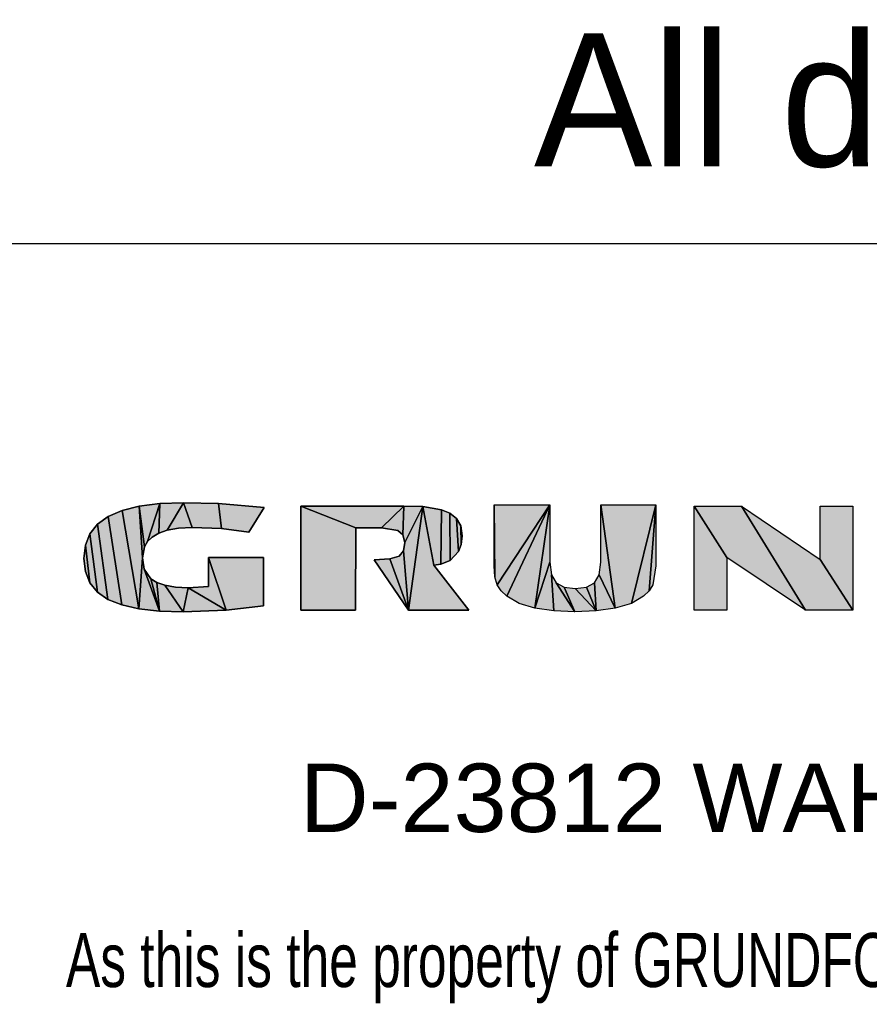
# Model space of a CAD drawing. Extents: x -132501 to 411300, y -42818 to 427495.
# Tile 301 of 330: x 251502 to 251725, y 241616 to 241876. Entities that reach past the tile are written whole.
import ezdxf
from ezdxf.enums import TextEntityAlignment as Align

# ---------------------------------------------------------------- set-up
doc = ezdxf.new("R2010")
doc.units = 0
doc.header["$LTSCALE"] = 50
doc.layers.get('0').update_dxf_attribs({"linetype": 'CONTINUOUS'})
doc.layers.add('254', color=7, linetype='CONTINUOUS')
doc.layers.add('Default', color=7, linetype='CONTINUOUS')
doc.styles.add('SEACAD_Arial', font='ARIAL.TTF')
doc.styles.add('SEACAD_Solid_Edge_ANSI', font='txt')

msp = doc.modelspace()

# ---------------------------------------------------------------- hatches: boundary and pattern name
at = {"linetype": 'Continuous'}
for points in [[(251538.5527, 241748.3063), (251538.2888, 241740.4743), (251540.4888, 241741.2663), (251544.8008, 241748.4823)], [(251540.4888, 241741.2663), (251543.4807, 241741.7943), (251547.0887, 241741.9703), (251544.8008, 241748.4823)], [(251544.8008, 241748.4823), (251547.0887, 241741.9703), (251554.7448, 241741.7063), (251553.9528, 241748.3063)], [(251524.9128, 241744.8743), (251528.5208, 241721.5543), (251533.0088, 241720.4983), (251528.6087, 241746.4583)], [(251528.6087, 241746.4583), (251533.0088, 241720.4983), (251533.9767, 241733.9623), (251533.0967, 241747.6023)], [(251538.5527, 241748.3063), (251533.0967, 241747.6023), (251534.5047, 241736.8663), (251535.2967, 241738.2742)], [(251533.0967, 241747.6023), (251533.9767, 241733.9623), (251534.5047, 241736.8663)], [(251538.5527, 241748.3063), (251535.2967, 241738.2742), (251536.5287, 241739.4183), (251538.2888, 241740.4743)], [(251553.9528, 241748.3063), (251554.7448, 241741.7063), (251561.9607, 241740.7383), (251566.0087, 241747.2503)], [(251602.7928, 241747.6023), (251575.6887, 241747.6023), (251590.2088, 241741.8823), (251596.8967, 241741.8823)], [(251575.6887, 241747.6023), (251575.6887, 241720.1463), (251590.1207, 241720.1463), (251590.2088, 241741.8823)], [(251602.7928, 241747.6023), (251596.8967, 241741.8823), (251601.2088, 241741.1783), (251602.5287, 241740.0343)], [(251602.7928, 241747.6023), (251602.5287, 241740.0343), (251603.0568, 241738.0103), (251607.8087, 241747.5143)], [(251604.0248, 241720.1463), (251607.8087, 241747.5143), (251603.0568, 241738.0103), (251602.7047, 241735.8103)], [(251604.0248, 241720.1463), (251619.9527, 241720.1463), (251610.7128, 241732.0263), (251607.8087, 241747.5143)], [(251612.7368, 241746.6343), (251607.8087, 241747.5143), (251610.7128, 241732.0263), (251612.5608, 241732.2903)], [(251612.7368, 241746.6343), (251612.5608, 241732.2903), (251615.0248, 241733.2583), (251614.9367, 241745.7543)], [(251641.2487, 241747.9543), (251626.6407, 241747.9543), (251626.8168, 241728.9463), (251627.4327, 241726.8343)], [(251626.6407, 241731.8503), (251626.8168, 241728.9463), (251626.6407, 241747.9543)], [(251629.9848, 241723.8423), (251641.2487, 241747.9543), (251627.4327, 241726.8343), (251628.4887, 241725.2503)], [(251641.2487, 241747.9543), (251629.9848, 241723.8423), (251633.1527, 241721.9063), (251637.2888, 241720.6743)], [(251641.2487, 241732.8183), (251641.2487, 241747.9543), (251637.2888, 241720.6743)], [(251658.4967, 241720.6743), (251654.7127, 241747.9543), (251654.7127, 241732.8183), (251654.2727, 241729.4743)], [(251669.2328, 241747.9543), (251654.7127, 241747.9543), (251658.4967, 241720.6743), (251662.8087, 241721.9063)], [(251669.2328, 241747.9543), (251662.8087, 241721.9063), (251665.9768, 241723.8423), (251667.4727, 241725.2503)], [(251669.2328, 241747.9543), (251667.4727, 241725.2503), (251668.4407, 241726.8343), (251669.2328, 241731.8503)], [(251679.2647, 241720.1463), (251687.8888, 241720.1463), (251687.8888, 241734.0503), (251679.2647, 241747.6023)], [(251679.2647, 241747.6023), (251687.8888, 241734.0503), (251708.6567, 241720.1463), (251691.7607, 241747.6023)], [(251691.7607, 241747.6023), (251708.6567, 241720.1463), (251721.0647, 241720.1463), (251712.5287, 241733.5223)], [(251712.5287, 241733.5223), (251721.0647, 241720.1463), (251721.0647, 241747.6023), (251712.5287, 241747.6023)], [(251522.0967, 241742.8503), (251524.8247, 241722.9623), (251528.5208, 241721.5543), (251524.9128, 241744.8743)], [(251614.9367, 241745.7543), (251615.0248, 241733.2583), (251617.2248, 241735.6343), (251616.6967, 241744.3463)], [(251616.6967, 241744.3463), (251617.2248, 241735.6343), (251617.9287, 241737.4823), (251617.8408, 241742.4103)], [(251520.0727, 241740.2983), (251522.0967, 241724.8983), (251524.8247, 241722.9623), (251522.0967, 241742.8503)], [(251617.8408, 241742.4103), (251617.9287, 241737.4823), (251618.1927, 241739.7703)], [(251518.9287, 241737.3063), (251520.0727, 241727.3623), (251522.0967, 241724.8983), (251520.0727, 241740.2983)], [(251520.0727, 241727.3623), (251518.9287, 241737.3063), (251518.4887, 241733.7863), (251518.9287, 241730.3543)], [(251604.0248, 241720.1463), (251602.7047, 241735.8103), (251601.5607, 241734.4023), (251599.0967, 241733.6983)], [(251533.9767, 241733.9623), (251533.0088, 241720.4983), (251538.4648, 241719.8823), (251534.4168, 241730.9703)], [(251555.9768, 241720.1463), (251551.3128, 241734.0503), (251551.3128, 241726.3943), (251546.0328, 241726.0423)], [(251555.9768, 241720.1463), (251565.8327, 241721.2903), (251565.8327, 241734.0503), (251551.3128, 241734.0503)], [(251594.9607, 241733.4343), (251604.0248, 241720.1463), (251599.0967, 241733.6983)], [(251536.1767, 241728.4183), (251534.4168, 241730.9703), (251538.4648, 241719.8823)], [(251641.2487, 241732.8183), (251637.2888, 241720.6743), (251642.3047, 241719.9703), (251641.6887, 241729.4743)], [(251536.1767, 241728.4183), (251538.4648, 241719.8823), (251537.7607, 241727.4503)], [(251642.3047, 241719.9703), (251647.8488, 241719.7063), (251642.9207, 241727.3623), (251641.6887, 241729.4743)], [(251658.4967, 241720.6743), (251654.2727, 241729.4743), (251653.0407, 241727.3623), (251653.4807, 241719.9703)], [(251544.7127, 241719.7063), (251539.8728, 241726.7463), (251537.7607, 241727.4503), (251538.4648, 241719.8823)], [(251546.0328, 241726.0423), (251542.6887, 241726.2183), (251539.8728, 241726.7463), (251544.7127, 241719.7063)], [(251555.9768, 241720.1463), (251546.0328, 241726.0423), (251544.7127, 241719.7063)], [(251642.9207, 241727.3623), (251647.8488, 241719.7063), (251645.0328, 241726.2183)], [(251647.9367, 241725.8663), (251645.0328, 241726.2183), (251647.8488, 241719.7063), (251653.4807, 241719.9703)], [(251647.9367, 241725.8663), (251653.4807, 241719.9703), (251650.9288, 241726.2183)], [(251653.4807, 241719.9703), (251653.0407, 241727.3623), (251650.9288, 241726.2183)]]:
    msp.add_hatch(color=7, dxfattribs=at).paths.add_polyline_path(points)

# ---------------------------------------------------------------- linework, layer by layer
at = {"color": 7, "linetype": 'Continuous'}
for p, q in [((251544.8008, 241748.4823), (251538.5527, 241748.3063)), ((251553.9528, 241748.3063), (251544.8008, 241748.4823)), ((251528.6087, 241746.4583), (251524.9128, 241744.8743)), ((251533.0967, 241747.6023), (251528.6087, 241746.4583)), ((251538.5527, 241748.3063), (251533.0967, 241747.6023)), ((251566.0087, 241747.2503), (251553.9528, 241748.3063)), ((251561.9607, 241740.7383), (251566.0087, 241747.2503)), ((251602.7928, 241747.6023), (251575.6887, 241747.6023)), ((251575.6887, 241747.6023), (251575.6887, 241720.1463)), ((251607.8087, 241747.5143), (251602.7928, 241747.6023)), ((251612.7368, 241746.6343), (251607.8087, 241747.5143)), ((251614.9367, 241745.7543), (251612.7368, 241746.6343)), ((251626.6407, 241747.9543), (251641.2487, 241747.9543)), ((251626.6407, 241731.8503), (251626.6407, 241747.9543)), ((251641.2487, 241747.9543), (251641.2487, 241732.8183)), ((251654.7127, 241747.9543), (251669.2328, 241747.9543)), ((251654.7127, 241732.8183), (251654.7127, 241747.9543)), ((251669.2328, 241747.9543), (251669.2328, 241731.8503)), ((251679.2647, 241747.6023), (251691.7607, 241747.6023)), ((251679.2647, 241720.1463), (251679.2647, 241747.6023)), ((251691.7607, 241747.6023), (251712.5287, 241733.5223)), ((251712.5287, 241747.6023), (251721.0647, 241747.6023)), ((251712.5287, 241733.5223), (251712.5287, 241747.6023)), ((251721.0647, 241747.6023), (251721.0647, 241720.1463)), ((251524.9128, 241744.8743), (251522.0967, 241742.8503)), ((251616.6967, 241744.3463), (251614.9367, 241745.7543)), ((251617.8408, 241742.4103), (251616.6967, 241744.3463)), ((251522.0967, 241742.8503), (251520.0727, 241740.2983)), ((251538.2888, 241740.4743), (251540.4888, 241741.2663)), ((251540.4888, 241741.2663), (251543.4807, 241741.7943)), ((251543.4807, 241741.7943), (251547.0887, 241741.9703)), ((251547.0887, 241741.9703), (251554.7448, 241741.7063)), ((251554.7448, 241741.7063), (251561.9607, 241740.7383)), ((251590.1207, 241720.1463), (251590.2088, 241741.8823)), ((251590.2088, 241741.8823), (251596.8967, 241741.8823)), ((251596.8967, 241741.8823), (251601.2088, 241741.1783)), ((251601.2088, 241741.1783), (251602.5287, 241740.0343)), ((251618.1927, 241739.7703), (251617.8408, 241742.4103)), ((251520.0727, 241740.2983), (251518.9287, 241737.3063)), ((251534.5047, 241736.8663), (251535.2967, 241738.2742)), ((251535.2967, 241738.2742), (251536.5287, 241739.4183)), ((251536.5287, 241739.4183), (251538.2888, 241740.4743)), ((251602.5287, 241740.0343), (251603.0568, 241738.0103)), ((251617.9287, 241737.4823), (251618.1927, 241739.7703)), ((251518.9287, 241737.3063), (251518.4887, 241733.7863)), ((251533.9767, 241733.9623), (251534.5047, 241736.8663)), ((251602.7047, 241735.8103), (251601.5607, 241734.4023)), ((251603.0568, 241738.0103), (251602.7047, 241735.8103)), ((251615.0248, 241733.2583), (251617.2248, 241735.6343)), ((251617.2248, 241735.6343), (251617.9287, 241737.4823)), ((251518.4887, 241733.7863), (251518.9287, 241730.3543)), ((251534.4168, 241730.9703), (251533.9767, 241733.9623)), ((251565.8327, 241734.0503), (251551.3128, 241734.0503)), ((251551.3128, 241734.0503), (251551.3128, 241726.3943)), ((251565.8327, 241721.2903), (251565.8327, 241734.0503)), ((251599.0967, 241733.6983), (251594.9607, 241733.4343)), ((251594.9607, 241733.4343), (251604.0248, 241720.1463)), ((251601.5607, 241734.4023), (251599.0967, 241733.6983)), ((251612.5608, 241732.2903), (251615.0248, 241733.2583)), ((251687.8888, 241734.0503), (251687.8888, 241720.1463)), ((251708.6567, 241720.1463), (251687.8888, 241734.0503)), ((251518.9287, 241730.3543), (251520.0727, 241727.3623)), ((251536.1767, 241728.4183), (251534.4168, 241730.9703)), ((251610.7128, 241732.0263), (251612.5608, 241732.2903)), ((251619.9527, 241720.1463), (251610.7128, 241732.0263)), ((251626.8168, 241728.9463), (251626.6407, 241731.8503)), ((251641.2487, 241732.8183), (251641.6887, 241729.4743)), ((251654.2727, 241729.4743), (251654.7127, 241732.8183)), ((251669.2328, 241731.8503), (251668.4407, 241726.8343)), ((251537.7607, 241727.4503), (251536.1767, 241728.4183)), ((251627.4327, 241726.8343), (251626.8168, 241728.9463)), ((251641.6887, 241729.4743), (251642.9207, 241727.3623)), ((251653.0407, 241727.3623), (251654.2727, 241729.4743)), ((251520.0727, 241727.3623), (251522.0967, 241724.8983)), ((251539.8728, 241726.7463), (251537.7607, 241727.4503)), ((251542.6887, 241726.2183), (251539.8728, 241726.7463)), ((251546.0328, 241726.0423), (251542.6887, 241726.2183)), ((251551.3128, 241726.3943), (251546.0328, 241726.0423)), ((251628.4887, 241725.2503), (251627.4327, 241726.8343)), ((251629.9848, 241723.8423), (251628.4887, 241725.2503)), ((251642.9207, 241727.3623), (251645.0328, 241726.2183)), ((251645.0328, 241726.2183), (251647.9367, 241725.8663)), ((251647.9367, 241725.8663), (251650.9288, 241726.2183)), ((251650.9288, 241726.2183), (251653.0407, 241727.3623)), ((251667.4727, 241725.2503), (251665.9768, 241723.8423)), ((251668.4407, 241726.8343), (251667.4727, 241725.2503)), ((251522.0967, 241724.8983), (251524.8247, 241722.9623)), ((251524.8247, 241722.9623), (251528.5208, 241721.5543)), ((251633.1527, 241721.9063), (251629.9848, 241723.8423)), ((251665.9768, 241723.8423), (251662.8087, 241721.9063)), ((251528.5208, 241721.5543), (251533.0088, 241720.4983)), ((251533.0088, 241720.4983), (251538.4648, 241719.8823)), ((251544.7127, 241719.7063), (251555.9768, 241720.1463)), ((251555.9768, 241720.1463), (251565.8327, 241721.2903)), ((251575.6887, 241720.1463), (251590.1207, 241720.1463)), ((251604.0248, 241720.1463), (251619.9527, 241720.1463)), ((251637.2888, 241720.6743), (251633.1527, 241721.9063)), ((251642.3047, 241719.9703), (251637.2888, 241720.6743)), ((251647.8488, 241719.7063), (251642.3047, 241719.9703)), ((251653.4807, 241719.9703), (251647.8488, 241719.7063)), ((251658.4967, 241720.6743), (251653.4807, 241719.9703)), ((251662.8087, 241721.9063), (251658.4967, 241720.6743)), ((251687.8888, 241720.1463), (251679.2647, 241720.1463)), ((251721.0647, 241720.1463), (251708.6567, 241720.1463)), ((251538.4648, 241719.8823), (251544.7127, 241719.7063))]:
    msp.add_line(p, q, dxfattribs=at)
at = {"color": 7, "linetype": 'Continuous', "const_width": 0.0035}
for points in [[(251538.5527, 241748.3063), (251538.2888, 241740.4743), (251540.4888, 241741.2663), (251544.8008, 241748.4823), (251538.5527, 241748.3063)], [(251540.4888, 241741.2663), (251543.4807, 241741.7943), (251547.0887, 241741.9703), (251544.8008, 241748.4823), (251540.4888, 241741.2663)], [(251544.8008, 241748.4823), (251547.0887, 241741.9703), (251554.7448, 241741.7063), (251553.9528, 241748.3063), (251544.8008, 241748.4823)], [(251524.9128, 241744.8743), (251528.5208, 241721.5543), (251533.0088, 241720.4983), (251528.6087, 241746.4583), (251524.9128, 241744.8743)], [(251528.6087, 241746.4583), (251533.0088, 241720.4983), (251533.9767, 241733.9623), (251533.0967, 241747.6023), (251528.6087, 241746.4583)], [(251533.0967, 241747.6023), (251533.9767, 241733.9623), (251534.5047, 241736.8663), (251533.0967, 241747.6023)], [(251538.5527, 241748.3063), (251533.0967, 241747.6023), (251534.5047, 241736.8663), (251535.2967, 241738.2742), (251538.5527, 241748.3063)], [(251538.5527, 241748.3063), (251535.2967, 241738.2742), (251536.5287, 241739.4183), (251538.2888, 241740.4743), (251538.5527, 241748.3063)], [(251553.9528, 241748.3063), (251554.7448, 241741.7063), (251561.9607, 241740.7383), (251566.0087, 241747.2503), (251553.9528, 241748.3063)], [(251602.7928, 241747.6023), (251575.6887, 241747.6023), (251590.2088, 241741.8823), (251596.8967, 241741.8823), (251602.7928, 241747.6023)], [(251575.6887, 241747.6023), (251575.6887, 241720.1463), (251590.1207, 241720.1463), (251590.2088, 241741.8823), (251575.6887, 241747.6023)], [(251602.7928, 241747.6023), (251596.8967, 241741.8823), (251601.2088, 241741.1783), (251602.5287, 241740.0343), (251602.7928, 241747.6023)], [(251602.7928, 241747.6023), (251602.5287, 241740.0343), (251603.0568, 241738.0103), (251607.8087, 241747.5143), (251602.7928, 241747.6023)], [(251604.0248, 241720.1463), (251607.8087, 241747.5143), (251603.0568, 241738.0103), (251602.7047, 241735.8103), (251604.0248, 241720.1463)], [(251604.0248, 241720.1463), (251619.9527, 241720.1463), (251610.7128, 241732.0263), (251607.8087, 241747.5143), (251604.0248, 241720.1463)], [(251612.7368, 241746.6343), (251607.8087, 241747.5143), (251610.7128, 241732.0263), (251612.5608, 241732.2903), (251612.7368, 241746.6343)], [(251612.7368, 241746.6343), (251612.5608, 241732.2903), (251615.0248, 241733.2583), (251614.9367, 241745.7543), (251612.7368, 241746.6343)], [(251641.2487, 241747.9543), (251626.6407, 241747.9543), (251626.8168, 241728.9463), (251627.4327, 241726.8343), (251641.2487, 241747.9543)], [(251626.8168, 241728.9463), (251626.6407, 241747.9543), (251626.6407, 241731.8503), (251626.8168, 241728.9463)], [(251641.2487, 241747.9543), (251627.4327, 241726.8343), (251628.4887, 241725.2503), (251629.9848, 241723.8423), (251641.2487, 241747.9543)], [(251641.2487, 241747.9543), (251629.9848, 241723.8423), (251633.1527, 241721.9063), (251637.2888, 241720.6743), (251641.2487, 241747.9543)], [(251641.2487, 241747.9543), (251637.2888, 241720.6743), (251641.2487, 241732.8183), (251641.2487, 241747.9543)], [(251654.7127, 241747.9543), (251654.7127, 241732.8183), (251654.2727, 241729.4743), (251658.4967, 241720.6743), (251654.7127, 241747.9543)], [(251669.2328, 241747.9543), (251654.7127, 241747.9543), (251658.4967, 241720.6743), (251662.8087, 241721.9063), (251669.2328, 241747.9543)], [(251669.2328, 241747.9543), (251662.8087, 241721.9063), (251665.9768, 241723.8423), (251667.4727, 241725.2503), (251669.2328, 241747.9543)], [(251669.2328, 241747.9543), (251667.4727, 241725.2503), (251668.4407, 241726.8343), (251669.2328, 241731.8503), (251669.2328, 241747.9543)], [(251679.2647, 241747.6023), (251687.8888, 241734.0503), (251708.6567, 241720.1463), (251691.7607, 241747.6023), (251679.2647, 241747.6023)], [(251679.2647, 241720.1463), (251687.8888, 241720.1463), (251687.8888, 241734.0503), (251679.2647, 241747.6023), (251679.2647, 241720.1463)], [(251691.7607, 241747.6023), (251708.6567, 241720.1463), (251721.0647, 241720.1463), (251712.5287, 241733.5223), (251691.7607, 241747.6023)], [(251712.5287, 241733.5223), (251721.0647, 241720.1463), (251721.0647, 241747.6023), (251712.5287, 241747.6023), (251712.5287, 241733.5223)], [(251522.0967, 241742.8503), (251524.8247, 241722.9623), (251528.5208, 241721.5543), (251524.9128, 241744.8743), (251522.0967, 241742.8503)], [(251614.9367, 241745.7543), (251615.0248, 241733.2583), (251617.2248, 241735.6343), (251616.6967, 241744.3463), (251614.9367, 241745.7543)], [(251616.6967, 241744.3463), (251617.2248, 241735.6343), (251617.9287, 241737.4823), (251617.8408, 241742.4103), (251616.6967, 241744.3463)], [(251520.0727, 241740.2983), (251522.0967, 241724.8983), (251524.8247, 241722.9623), (251522.0967, 241742.8503), (251520.0727, 241740.2983)], [(251617.8408, 241742.4103), (251617.9287, 241737.4823), (251618.1927, 241739.7703), (251617.8408, 241742.4103)], [(251518.9287, 241737.3063), (251520.0727, 241727.3623), (251522.0967, 241724.8983), (251520.0727, 241740.2983), (251518.9287, 241737.3063)], [(251518.4887, 241733.7863), (251518.9287, 241730.3543), (251520.0727, 241727.3623), (251518.9287, 241737.3063), (251518.4887, 241733.7863)], [(251604.0248, 241720.1463), (251602.7047, 241735.8103), (251601.5607, 241734.4023), (251599.0967, 241733.6983), (251604.0248, 241720.1463)], [(251534.4168, 241730.9703), (251533.9767, 241733.9623), (251533.0088, 241720.4983), (251538.4648, 241719.8823), (251534.4168, 241730.9703)], [(251555.9768, 241720.1463), (251551.3128, 241734.0503), (251551.3128, 241726.3943), (251546.0328, 241726.0423), (251555.9768, 241720.1463)], [(251555.9768, 241720.1463), (251565.8327, 241721.2903), (251565.8327, 241734.0503), (251551.3128, 241734.0503), (251555.9768, 241720.1463)], [(251604.0248, 241720.1463), (251599.0967, 241733.6983), (251594.9607, 241733.4343), (251604.0248, 241720.1463)], [(251534.4168, 241730.9703), (251538.4648, 241719.8823), (251536.1767, 241728.4183), (251534.4168, 241730.9703)], [(251641.2487, 241732.8183), (251637.2888, 241720.6743), (251642.3047, 241719.9703), (251641.6887, 241729.4743), (251641.2487, 241732.8183)], [(251538.4648, 241719.8823), (251537.7607, 241727.4503), (251536.1767, 241728.4183), (251538.4648, 241719.8823)], [(251642.9207, 241727.3623), (251641.6887, 241729.4743), (251642.3047, 241719.9703), (251647.8488, 241719.7063), (251642.9207, 241727.3623)], [(251658.4967, 241720.6743), (251654.2727, 241729.4743), (251653.0407, 241727.3623), (251653.4807, 241719.9703), (251658.4967, 241720.6743)], [(251544.7127, 241719.7063), (251539.8728, 241726.7463), (251537.7607, 241727.4503), (251538.4648, 241719.8823), (251544.7127, 241719.7063)], [(251546.0328, 241726.0423), (251542.6887, 241726.2183), (251539.8728, 241726.7463), (251544.7127, 241719.7063), (251546.0328, 241726.0423)], [(251555.9768, 241720.1463), (251546.0328, 241726.0423), (251544.7127, 241719.7063), (251555.9768, 241720.1463)], [(251642.9207, 241727.3623), (251647.8488, 241719.7063), (251645.0328, 241726.2183), (251642.9207, 241727.3623)], [(251647.9367, 241725.8663), (251645.0328, 241726.2183), (251647.8488, 241719.7063), (251653.4807, 241719.9703), (251647.9367, 241725.8663)], [(251647.9367, 241725.8663), (251653.4807, 241719.9703), (251650.9288, 241726.2183), (251647.9367, 241725.8663)], [(251653.4807, 241719.9703), (251653.0407, 241727.3623), (251650.9288, 241726.2183), (251653.4807, 241719.9703)]]:
    msp.add_lwpolyline(points, close=True, dxfattribs=at)
at = {"color": 7, "linetype": 'Continuous'}
for points in [[(251538.5527, 241748.3063), (251544.8008, 241748.4823), (251540.4888, 241741.2663), (251538.2888, 241740.4743), (251538.5527, 241748.3063)], [(251540.4888, 241741.2663), (251544.8008, 241748.4823), (251547.0887, 241741.9703), (251543.4807, 241741.7943), (251540.4888, 241741.2663)], [(251544.8008, 241748.4823), (251553.9528, 241748.3063), (251554.7448, 241741.7063), (251547.0887, 241741.9703), (251544.8008, 241748.4823)], [(251524.9128, 241744.8743), (251528.6087, 241746.4583), (251533.0088, 241720.4983), (251528.5208, 241721.5543), (251524.9128, 241744.8743)], [(251528.6087, 241746.4583), (251533.0967, 241747.6023), (251533.9767, 241733.9623), (251533.0088, 241720.4983), (251528.6087, 241746.4583)], [(251538.5527, 241748.3063), (251535.2967, 241738.2742), (251534.5047, 241736.8663), (251533.0967, 241747.6023), (251538.5527, 241748.3063)], [(251533.0967, 241747.6023), (251534.5047, 241736.8663), (251533.9767, 241733.9623), (251533.0967, 241747.6023)], [(251538.5527, 241748.3063), (251538.2888, 241740.4743), (251536.5287, 241739.4183), (251535.2967, 241738.2742), (251538.5527, 241748.3063)], [(251553.9528, 241748.3063), (251566.0087, 241747.2503), (251561.9607, 241740.7383), (251554.7448, 241741.7063), (251553.9528, 241748.3063)], [(251602.7928, 241747.6023), (251596.8967, 241741.8823), (251590.2088, 241741.8823), (251575.6887, 241747.6023), (251602.7928, 241747.6023)], [(251575.6887, 241747.6023), (251590.2088, 241741.8823), (251590.1207, 241720.1463), (251575.6887, 241720.1463), (251575.6887, 241747.6023)], [(251602.7928, 241747.6023), (251602.5287, 241740.0343), (251601.2088, 241741.1783), (251596.8967, 241741.8823), (251602.7928, 241747.6023)], [(251602.7928, 241747.6023), (251607.8087, 241747.5143), (251603.0568, 241738.0103), (251602.5287, 241740.0343), (251602.7928, 241747.6023)], [(251604.0248, 241720.1463), (251602.7047, 241735.8103), (251603.0568, 241738.0103), (251607.8087, 241747.5143), (251604.0248, 241720.1463)], [(251604.0248, 241720.1463), (251607.8087, 241747.5143), (251610.7128, 241732.0263), (251619.9527, 241720.1463), (251604.0248, 241720.1463)], [(251612.7368, 241746.6343), (251612.5608, 241732.2903), (251610.7128, 241732.0263), (251607.8087, 241747.5143), (251612.7368, 241746.6343)], [(251612.7368, 241746.6343), (251614.9367, 241745.7543), (251615.0248, 241733.2583), (251612.5608, 241732.2903), (251612.7368, 241746.6343)], [(251641.2487, 241747.9543), (251627.4327, 241726.8343), (251626.8168, 241728.9463), (251626.6407, 241747.9543), (251641.2487, 241747.9543)], [(251626.8168, 241728.9463), (251626.6407, 241731.8503), (251626.6407, 241747.9543), (251626.8168, 241728.9463)], [(251641.2487, 241747.9543), (251629.9848, 241723.8423), (251628.4887, 241725.2503), (251627.4327, 241726.8343), (251641.2487, 241747.9543)], [(251641.2487, 241747.9543), (251637.2888, 241720.6743), (251633.1527, 241721.9063), (251629.9848, 241723.8423), (251641.2487, 241747.9543)], [(251641.2487, 241747.9543), (251641.2487, 241732.8183), (251637.2888, 241720.6743), (251641.2487, 241747.9543)], [(251654.7127, 241747.9543), (251658.4967, 241720.6743), (251654.2727, 241729.4743), (251654.7127, 241732.8183), (251654.7127, 241747.9543)], [(251669.2328, 241747.9543), (251662.8087, 241721.9063), (251658.4967, 241720.6743), (251654.7127, 241747.9543), (251669.2328, 241747.9543)], [(251669.2328, 241747.9543), (251667.4727, 241725.2503), (251665.9768, 241723.8423), (251662.8087, 241721.9063), (251669.2328, 241747.9543)], [(251669.2328, 241747.9543), (251669.2328, 241731.8503), (251668.4407, 241726.8343), (251667.4727, 241725.2503), (251669.2328, 241747.9543)], [(251679.2647, 241720.1463), (251679.2647, 241747.6023), (251687.8888, 241734.0503), (251687.8888, 241720.1463), (251679.2647, 241720.1463)], [(251679.2647, 241747.6023), (251691.7607, 241747.6023), (251708.6567, 241720.1463), (251687.8888, 241734.0503), (251679.2647, 241747.6023)], [(251691.7607, 241747.6023), (251712.5287, 241733.5223), (251721.0647, 241720.1463), (251708.6567, 241720.1463), (251691.7607, 241747.6023)], [(251712.5287, 241733.5223), (251712.5287, 241747.6023), (251721.0647, 241747.6023), (251721.0647, 241720.1463), (251712.5287, 241733.5223)], [(251522.0967, 241742.8503), (251524.9128, 241744.8743), (251528.5208, 241721.5543), (251524.8247, 241722.9623), (251522.0967, 241742.8503)], [(251614.9367, 241745.7543), (251616.6967, 241744.3463), (251617.2248, 241735.6343), (251615.0248, 241733.2583), (251614.9367, 241745.7543)], [(251616.6967, 241744.3463), (251617.8408, 241742.4103), (251617.9287, 241737.4823), (251617.2248, 241735.6343), (251616.6967, 241744.3463)], [(251520.0727, 241740.2983), (251522.0967, 241742.8503), (251524.8247, 241722.9623), (251522.0967, 241724.8983), (251520.0727, 241740.2983)], [(251617.8408, 241742.4103), (251618.1927, 241739.7703), (251617.9287, 241737.4823), (251617.8408, 241742.4103)], [(251518.9287, 241737.3063), (251520.0727, 241740.2983), (251522.0967, 241724.8983), (251520.0727, 241727.3623), (251518.9287, 241737.3063)], [(251518.4887, 241733.7863), (251518.9287, 241737.3063), (251520.0727, 241727.3623), (251518.9287, 241730.3543), (251518.4887, 241733.7863)], [(251604.0248, 241720.1463), (251599.0967, 241733.6983), (251601.5607, 241734.4023), (251602.7047, 241735.8103), (251604.0248, 241720.1463)], [(251534.4168, 241730.9703), (251538.4648, 241719.8823), (251533.0088, 241720.4983), (251533.9767, 241733.9623), (251534.4168, 241730.9703)], [(251555.9768, 241720.1463), (251546.0328, 241726.0423), (251551.3128, 241726.3943), (251551.3128, 241734.0503), (251555.9768, 241720.1463)], [(251555.9768, 241720.1463), (251551.3128, 241734.0503), (251565.8327, 241734.0503), (251565.8327, 241721.2903), (251555.9768, 241720.1463)], [(251604.0248, 241720.1463), (251594.9607, 241733.4343), (251599.0967, 241733.6983), (251604.0248, 241720.1463)], [(251534.4168, 241730.9703), (251536.1767, 241728.4183), (251538.4648, 241719.8823), (251534.4168, 241730.9703)], [(251641.2487, 241732.8183), (251641.6887, 241729.4743), (251642.3047, 241719.9703), (251637.2888, 241720.6743), (251641.2487, 241732.8183)], [(251538.4648, 241719.8823), (251536.1767, 241728.4183), (251537.7607, 241727.4503), (251538.4648, 241719.8823)], [(251642.9207, 241727.3623), (251647.8488, 241719.7063), (251642.3047, 241719.9703), (251641.6887, 241729.4743), (251642.9207, 241727.3623)], [(251658.4967, 241720.6743), (251653.4807, 241719.9703), (251653.0407, 241727.3623), (251654.2727, 241729.4743), (251658.4967, 241720.6743)], [(251544.7127, 241719.7063), (251538.4648, 241719.8823), (251537.7607, 241727.4503), (251539.8728, 241726.7463), (251544.7127, 241719.7063)], [(251546.0328, 241726.0423), (251544.7127, 241719.7063), (251539.8728, 241726.7463), (251542.6887, 241726.2183), (251546.0328, 241726.0423)], [(251555.9768, 241720.1463), (251544.7127, 241719.7063), (251546.0328, 241726.0423), (251555.9768, 241720.1463)], [(251642.9207, 241727.3623), (251645.0328, 241726.2183), (251647.8488, 241719.7063), (251642.9207, 241727.3623)], [(251647.9367, 241725.8663), (251653.4807, 241719.9703), (251647.8488, 241719.7063), (251645.0328, 241726.2183), (251647.9367, 241725.8663)], [(251647.9367, 241725.8663), (251650.9288, 241726.2183), (251653.4807, 241719.9703), (251647.9367, 241725.8663)], [(251653.4807, 241719.9703), (251650.9288, 241726.2183), (251653.0407, 241727.3623), (251653.4807, 241719.9703)]]:
    msp.add_lwpolyline(points, dxfattribs=at)
at = {"layer": '254', "color": 7, "linetype": 'Continuous'}
msp.add_line((250677.8011, 241816.7199), (252549.7068, 241816.7199), dxfattribs=at)

# ---------------------------------------------------------------- texts
at = {"color": 7, "linetype": 'Continuous', "style": 'SEACAD_Arial'}
msp.add_text('D-23812 WAHLSTEDT GERMANY', height=18, dxfattribs=at).set_placement((251575.41, 241679.792), align=Align.TOP_LEFT)
at = {"layer": '254', "color": 7, "linetype": 'Continuous', "style": 'SEACAD_Arial', "width": 0.682}
msp.add_text('As this is the property of GRUNDFOS a/s it must not be', height=14.24, dxfattribs=at).set_placement((251513.8011, 241635.2099), align=Align.TOP_LEFT)
at = {"layer": 'Default', "color": 7, "linetype": 'Continuous', "style": 'SEACAD_Solid_Edge_ANSI'}
msp.add_text('All dimension with tolerance of ', height=35, dxfattribs=at).set_placement((251637.082, 241872.0093), align=Align.TOP_LEFT)

doc.saveas('drawing.dxf')
